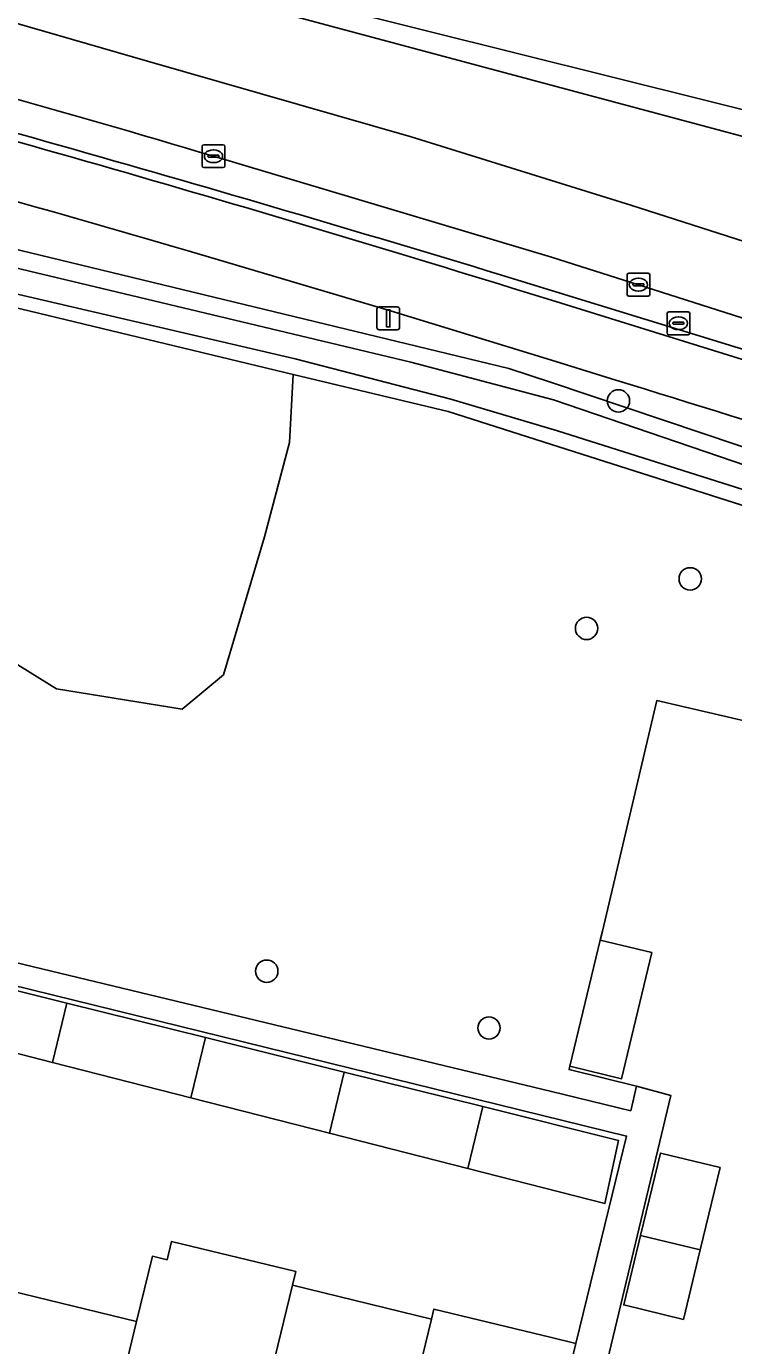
# Model space of a CAD drawing. Extents: x 162803 to 163818, y 381639 to 382475.
# Drawn here: x 163477 to 163508, y 382306.2 to 382363.9 of the extents above; entities that cross this region are included whole.
import ezdxf

# ---------------------------------------------------------------- set-up
doc = ezdxf.new("R2010")
doc.units = 0
for name, color, linetype in [('IMGEO_Berm_groen', 7, 'Continuous'), ('IMGEO_Berm_open', 7, 'Continuous'), ('IMGEO_Boom', 7, 'Continuous'), ('IMGEO_Erf', 7, 'Continuous'), ('IMGEO_Fietspad_gesloten', 7, 'Continuous'), ('IMGEO_Greppel_droge_sloot', 7, 'Continuous'), ('IMGEO_Groenvoorziening', 7, 'Continuous'), ('IMGEO_Kolk', 7, 'Continuous'), ('IMGEO_Lichtmast', 7, 'Continuous'), ('IMGEO_Loofbos', 7, 'Continuous'), ('IMGEO_Muur', 7, 'Continuous'), ('IMGEO_Oever', 7, 'Continuous'), ('IMGEO_Pand', 7, 'Continuous'), ('IMGEO_Rijbaan_regionaal_gesloten', 7, 'Continuous'), ('IMGEO_Rioolput', 7, 'Continuous'), ('IMGEO_Voetpad_open', 7, 'Continuous')]:
    doc.layers.add(name, color=color, linetype=linetype)

msp = doc.modelspace()

# ---------------------------------------------------------------- linework, layer by layer
at = {"layer": 'IMGEO_Berm_groen'}
for points in [[(163406.267, 382371.169), (163498.135, 382348.956), (163500, 382348.33), (163518.019, 382342.287), (163519.46, 382341.03), (163519.277, 382339.474), (163524.24, 382339.416), (163524.407, 382339.414), (163523.283, 382341.836), (163522.858, 382341.985)], [(163502.827, 382348.439), (163500, 382349.307), (163492.963, 382351.467), (163484.095, 382354.094)]]:
    msp.add_lwpolyline(points, dxfattribs=at)
for centre, radius, start, end in [((163308.6, 381759.218), 620.222, 73.563328, 75.425276), ((163281.944, 381628.584), 752.981, 71.340323, 72.941735)]:
    msp.add_arc(centre, radius, start, end, dxfattribs=at)
at = {"layer": 'IMGEO_Berm_open'}
msp.add_lwpolyline([(163498.349, 382352.876), (163500, 382352.369), (163518.577, 382346.663), (163518.461, 382346.213), (163524.193, 382344.389), (163524.327, 382344.378), (163524.844, 382345.893), (163503.809, 382352.618), (163500, 382353.815), (163485.204, 382358.241)], dxfattribs=at)
for centre, radius, start, end in [((163198.799, 381369.814), 1027.687, 73.053432, 75.225101), ((163344.699, 381890.624), 488.269, 73.27604, 75.68052)]:
    msp.add_arc(centre, radius, start, end, dxfattribs=at)
at = {"layer": 'IMGEO_Boom'}
for centre in [(163502.935, 382347.53), (163506.078, 382339.742), (163501.542, 382337.573), (163487.539, 382322.57), (163497.268, 382320.084)]:
    msp.add_circle(centre, 0.489, dxfattribs=at)
at = {"layer": 'IMGEO_Erf'}
msp.add_lwpolyline([(163511.027, 382332.936), (163504.617, 382334.417), (163502.235, 382324.32), (163502.139, 382323.92), (163504.394, 382323.382), (163503.077, 382317.863), (163500.807, 382318.405), (163500.772, 382318.262), (163503.731, 382317.543), (163505.231, 382317.127), (163501.728, 382302.493)], dxfattribs=at)
for points in [[(163503.294, 382315.351), (163460.453, 382325.878), (163458.068, 382316.059), (163464.307, 382314.545), (163463.595, 382311.669), (163469.677, 382310.193), (163470.286, 382312.703), (163476.37, 382311.226), (163475.761, 382308.716), (163481.842, 382307.24), (163482.534, 382310.089), (163483.173, 382309.937), (163483.371, 382310.74), (163488.813, 382309.42), (163488.667, 382308.821), (163494.749, 382307.343), (163494.854, 382307.774), (163500, 382306.53), (163501.074, 382306.27)], [(163490.283, 382315.477), (163484.218, 382317.027), (163478.154, 382318.577), (163472.088, 382320.127), (163466.024, 382321.676), (163460.531, 382323.08), (163461.016, 382325.599), (163466.636, 382324.2), (163472.71, 382322.689), (163478.785, 382321.176), (163484.858, 382319.665), (163490.932, 382318.153), (163497.005, 382316.641), (163502.943, 382315.163), (163502.343, 382312.396), (163496.347, 382313.928)], [(163505.779, 382307.33), (163503.166, 382307.962), (163503.902, 382311.002), (163504.774, 382314.607), (163507.386, 382313.975), (163506.514, 382310.37)]]:
    msp.add_lwpolyline(points, close=True, dxfattribs=at)
at = {"layer": 'IMGEO_Fietspad_gesloten'}
for points in [[(163484.095, 382354.094), (163492.963, 382351.467), (163500, 382349.307), (163502.827, 382348.439)], [(163522.858, 382341.985), (163523.283, 382341.836), (163524.193, 382344.389), (163518.461, 382346.213), (163500, 382351.935), (163498.278, 382352.469)]]:
    msp.add_lwpolyline(points, dxfattribs=at)
for centre, radius, start, end in [((163230.16, 381485.787), 907.207, 72.809983, 75.270129), ((163308.6, 381759.218), 620.222, 73.563328, 75.425276), ((163281.944, 381628.584), 752.981, 71.340323, 72.941735)]:
    msp.add_arc(centre, radius, start, end, dxfattribs=at)
at = {"layer": 'IMGEO_Greppel_droge_sloot'}
msp.add_lwpolyline([(163323.538, 382390.567), (163323.256, 382389.429), (163475.608, 382352.434), (163488.781, 382349.369), (163495.596, 382347.612), (163500.268, 382346.215), (163518.153, 382340.559), (163517.573, 382341.606), (163500.087, 382347.573), (163493.846, 382349.23), (163406.027, 382370.188)], close=True, dxfattribs=at)
at = {"layer": 'IMGEO_Groenvoorziening'}
msp.add_lwpolyline([(163488.702, 382348.691), (163475.535, 382351.851), (163474.295, 382343.542), (163474.58, 382339.625), (163475.478, 382336.687), (163478.334, 382334.932), (163483.843, 382334.034), (163485.639, 382335.544), (163487.434, 382341.583), (163488.536, 382345.705)], close=True, dxfattribs=at)
at = {"layer": 'IMGEO_Kolk'}
for p, q in [((163484.707, 382357.814), (163484.707, 382358.666)), ((163484.782, 382358.74), (163485.634, 382358.74)), ((163485.708, 382358.666), (163485.708, 382357.814)), ((163484.966, 382358.234), (163484.966, 382358.246)), ((163485.404, 382358.197), (163485.006, 382358.197)), ((163485.009, 382358.283), (163485.407, 382358.283)), ((163485.195, 382358.52), (163485.22, 382358.52)), ((163485.45, 382358.246), (163485.45, 382358.234)), ((163485.634, 382357.74), (163484.782, 382357.74)), ((163485.218, 382357.96), (163485.193, 382357.96)), ((163503.312, 382352.191), (163503.312, 382353.043)), ((163503.387, 382353.117), (163504.239, 382353.117)), ((163503.8, 382352.897), (163503.825, 382352.897)), ((163504.313, 382353.043), (163504.313, 382352.191)), ((163503.571, 382352.611), (163503.571, 382352.623)), ((163504.009, 382352.574), (163503.611, 382352.574)), ((163503.614, 382352.66), (163504.012, 382352.66)), ((163503.823, 382352.337), (163503.798, 382352.337)), ((163504.055, 382352.623), (163504.055, 382352.611)), ((163504.239, 382352.117), (163503.387, 382352.117))]:
    msp.add_line(p, q, dxfattribs=at)
for points in [[(163484.707, 382357.814), (163484.707, 382358.666)], [(163484.782, 382358.74), (163485.634, 382358.74)], [(163485.708, 382358.666), (163485.708, 382357.814)], [(163485.634, 382357.74), (163484.782, 382357.74)], [(163503.312, 382352.191), (163503.312, 382353.043)], [(163503.387, 382353.117), (163504.239, 382353.117)], [(163504.313, 382353.043), (163504.313, 382352.191)], [(163504.239, 382352.117), (163503.387, 382352.117)]]:
    msp.add_lwpolyline(points, dxfattribs=at)
for centre, radius, start, end in [((163484.784, 382358.664), 0.0765, 91.55205, 178.44795), ((163484.784, 382358.664), 0.0765, 91.55205, 178.44795), ((163485.632, 382358.664), 0.0765, 1.55205, 88.44795), ((163485.632, 382358.664), 0.0765, 1.55205, 88.44795), ((163485.006, 382358.243), 0.0403, 85.87752, 175.75265), ((163485.003, 382358.233), 0.0366, 178.93798, 274.71019), ((163485.407, 382358.24), 0.043, 264.86636, 352.45326), ((163485.411, 382358.245), 0.0386, 1.73085, 96.63898), ((163484.784, 382357.816), 0.0765, 181.55205, 268.44795), ((163484.784, 382357.816), 0.0765, 181.55205, 268.44795), ((163485.632, 382357.816), 0.0765, 271.55205, 358.44795), ((163485.632, 382357.816), 0.0765, 271.55205, 358.44795), ((163503.389, 382353.041), 0.0765, 91.55205, 178.44795), ((163503.389, 382353.041), 0.0765, 91.55205, 178.44795), ((163504.237, 382353.041), 0.0765, 1.55205, 88.44795), ((163504.237, 382353.041), 0.0765, 1.55205, 88.44795), ((163503.611, 382352.62), 0.0403, 85.87752, 175.75265), ((163503.608, 382352.61), 0.0366, 178.93798, 274.71019), ((163504.012, 382352.617), 0.043, 264.86636, 352.45326), ((163504.016, 382352.622), 0.0386, 1.73085, 96.63898), ((163503.389, 382352.193), 0.0765, 181.55205, 268.44795), ((163503.389, 382352.193), 0.0765, 181.55205, 268.44795), ((163504.237, 382352.193), 0.0765, 271.55205, 358.44795), ((163504.237, 382352.193), 0.0765, 271.55205, 358.44795)]:
    msp.add_arc(centre, radius, start, end, dxfattribs=at)
for centre, major_axis, ratio, start_param, end_param in [((163485.194, 382358.24), (-0.387, 0.002), 0.722429, 4.712389, 7.853982), ((163485.219, 382358.24), (-0.39, 0.002), 0.717154, 1.570796, 4.712389), ((163503.799, 382352.617), (-0.387, 0.002), 0.722429, 4.712389, 7.853982), ((163503.824, 382352.617), (-0.39, 0.002), 0.717154, 1.570796, 4.712389)]:
    msp.add_ellipse(centre, major_axis=major_axis, ratio=ratio, start_param=start_param, end_param=end_param, dxfattribs=at)
at = {"layer": 'IMGEO_Lichtmast'}
for p, q in [((163492.363, 382350.747), (163492.363, 382351.547)), ((163492.363, 382351.547), (163492.363, 382350.747)), ((163492.463, 382351.647), (163493.253, 382351.647)), ((163493.253, 382351.647), (163492.463, 382351.647)), ((163493.353, 382351.547), (163493.353, 382350.747)), ((163493.353, 382350.747), (163493.353, 382351.547)), ((163493.253, 382350.647), (163492.463, 382350.647)), ((163492.463, 382350.647), (163493.253, 382350.647))]:
    msp.add_line(p, q, dxfattribs=at)
msp.add_lwpolyline([(163492.783, 382351.522), (163492.933, 382351.522), (163492.933, 382350.772), (163492.783, 382350.772), (163492.783, 382351.522)], dxfattribs=at)
for centre, start, end in [((163492.463, 382351.547), 90, 180), ((163492.463, 382351.547), 90, 180), ((163493.253, 382351.547), 0, 90), ((163493.253, 382351.547), 360, 90), ((163492.463, 382350.747), 180, 270), ((163492.463, 382350.747), 180, 270), ((163493.253, 382350.747), 270, 0), ((163493.253, 382350.747), 270, 0)]:
    msp.add_arc(centre, 0.1, start, end, dxfattribs=at)
at = {"layer": 'IMGEO_Loofbos'}
for points in [[(163525.873, 382338.924), (163524.407, 382339.414), (163524.24, 382339.416), (163519.277, 382339.474), (163500, 382345.623), (163495.489, 382347.062), (163488.702, 382348.691), (163488.536, 382345.705), (163487.434, 382341.583), (163485.639, 382335.544), (163483.843, 382334.034), (163478.334, 382334.932), (163475.478, 382336.687), (163474.58, 382339.625), (163474.295, 382343.542)], [(163463.969, 382325.973), (163500, 382317.3), (163500.541, 382317.17), (163503.479, 382316.463), (163503.731, 382317.543), (163500.772, 382318.262), (163500.807, 382318.405), (163502.139, 382323.92), (163502.235, 382324.32), (163504.617, 382334.417), (163511.027, 382332.936), (163512.097, 382332.689), (163512.374, 382333.997), (163527.878, 382330.269), (163529.815, 382329.869), (163530.654, 382333.532), (163530.086, 382334.83)]]:
    msp.add_lwpolyline(points, dxfattribs=at)
at = {"layer": 'IMGEO_Muur'}
msp.add_lwpolyline([(163498.278, 382352.469), (163500, 382351.935), (163518.461, 382346.213), (163518.577, 382346.663), (163500, 382352.369), (163498.349, 382352.876)], dxfattribs=at)
for centre, radius, start, end in [((163198.799, 381369.814), 1027.687, 73.053432, 75.225101), ((163230.16, 381485.787), 907.207, 72.809983, 75.270129)]:
    msp.add_arc(centre, radius, start, end, dxfattribs=at)
at = {"layer": 'IMGEO_Oever'}
msp.add_lwpolyline([(163488.781, 382349.369), (163475.608, 382352.434), (163323.256, 382389.429), (163323.01, 382388.454), (163475.535, 382351.851), (163488.702, 382348.691), (163495.489, 382347.062), (163500, 382345.623), (163519.277, 382339.474), (163519.46, 382341.03), (163518.019, 382342.287), (163500, 382348.33), (163498.135, 382348.956), (163406.267, 382371.169), (163323.769, 382391.55), (163323.538, 382390.567), (163406.027, 382370.188), (163493.846, 382349.23), (163500.087, 382347.573), (163517.573, 382341.606), (163518.153, 382340.559), (163500.268, 382346.215), (163495.596, 382347.612)], close=True, dxfattribs=at)
at = {"layer": 'IMGEO_Pand'}
for points in [[(163502.139, 382323.92), (163500.807, 382318.405), (163503.077, 382317.863), (163504.394, 382323.382)], [(163472.088, 382320.127), (163478.154, 382318.577), (163478.785, 382321.176), (163472.71, 382322.689)], [(163484.218, 382317.027), (163484.858, 382319.665), (163478.785, 382321.176), (163478.154, 382318.577)], [(163490.932, 382318.153), (163484.858, 382319.665), (163484.218, 382317.027), (163490.283, 382315.477)], [(163490.932, 382318.153), (163490.283, 382315.477), (163496.347, 382313.928), (163497.005, 382316.641)], [(163497.005, 382316.641), (163496.347, 382313.928), (163502.343, 382312.396), (163502.943, 382315.163)], [(163503.902, 382311.002), (163506.514, 382310.37), (163507.386, 382313.975), (163504.774, 382314.607)], [(163488.667, 382308.821), (163488.813, 382309.42), (163483.371, 382310.74), (163483.173, 382309.937), (163482.534, 382310.089), (163481.842, 382307.24), (163479.774, 382298.72), (163485.857, 382297.244)], [(163506.514, 382310.37), (163503.902, 382311.002), (163503.166, 382307.962), (163505.779, 382307.33)], [(163481.842, 382307.24), (163475.761, 382308.716), (163473.693, 382300.196), (163479.774, 382298.72)], [(163494.749, 382307.343), (163488.667, 382308.821), (163485.857, 382297.244), (163491.939, 382295.768)], [(163500, 382301.824), (163500.229, 382302.778), (163501.074, 382306.27), (163500, 382306.53), (163494.854, 382307.774), (163494.749, 382307.343), (163491.939, 382295.768), (163498.169, 382294.256), (163499.35, 382299.116)]]:
    msp.add_lwpolyline(points, close=True, dxfattribs=at)
at = {"layer": 'IMGEO_Rijbaan_regionaal_gesloten'}
for points in [[(163510.359, 382358.578), (163467.436, 382370.068), (163420.595, 382381.197), (163379.166, 382391.373), (163358.183, 382396.534), (163335.271, 382401.987), (163305.097, 382409.167), (163283.657, 382414.521), (163270.311, 382417.888), (163211.118, 382427.46), (163198.131, 382429.3), (163184.593, 382431.047), (163179.077, 382431.875), (163168.298, 382434.266), (163151.637, 382438.38), (163110.006, 382448.328), (163060.286, 382460.463)], [(163527.691, 382355.476), (163269.512, 382419.776), (163225.09, 382428.38), (163236.314, 382425.719), (163242.25, 382424.128), (163260.445, 382420.377), (163270.311, 382417.888), (163283.657, 382414.521), (163305.097, 382409.167), (163335.271, 382401.987), (163358.183, 382396.534), (163379.166, 382391.373), (163420.595, 382381.197), (163467.436, 382370.068), (163510.359, 382358.578), (163510.36, 382358.581)], [(163474.523, 382364.648), (163482.312, 382362.406), (163493.857, 382359.084), (163503.478, 382356.095), (163525.773, 382348.956), (163525.818, 382349.104), (163525.822, 382349.12), (163526.781, 382352.283), (163526.34, 382352.429), (163511.004, 382357.308)], [(163485.204, 382358.241), (163500, 382353.815), (163503.809, 382352.618), (163524.844, 382345.893), (163525.773, 382348.956), (163503.478, 382356.095), (163493.857, 382359.084), (163482.312, 382362.406), (163474.523, 382364.648)]]:
    msp.add_lwpolyline(points, dxfattribs=at)
msp.add_arc((163344.699, 381890.624), 488.269, 73.27604, 75.68052, dxfattribs=at)
at = {"layer": 'IMGEO_Rioolput'}
for p, q in [((163505.063, 382350.503), (163505.063, 382351.355)), ((163505.138, 382351.429), (163505.99, 382351.429)), ((163505.551, 382351.209), (163505.576, 382351.209)), ((163506.064, 382351.355), (163506.064, 382350.503)), ((163505.322, 382350.923), (163505.322, 382350.935)), ((163505.76, 382350.886), (163505.362, 382350.886)), ((163505.365, 382350.972), (163505.763, 382350.972)), ((163505.574, 382350.649), (163505.549, 382350.649)), ((163505.806, 382350.935), (163505.806, 382350.923)), ((163505.99, 382350.429), (163505.138, 382350.429))]:
    msp.add_line(p, q, dxfattribs=at)
for points in [[(163505.063, 382350.503), (163505.063, 382351.355)], [(163505.138, 382351.429), (163505.99, 382351.429)], [(163506.064, 382351.355), (163506.064, 382350.503)], [(163505.99, 382350.429), (163505.138, 382350.429)]]:
    msp.add_lwpolyline(points, dxfattribs=at)
for centre, radius, start, end in [((163505.14, 382351.353), 0.0765, 91.55205, 178.44795), ((163505.14, 382351.353), 0.0765, 91.55205, 178.44795), ((163505.988, 382351.353), 0.0765, 1.55205, 88.44795), ((163505.988, 382351.353), 0.0765, 1.55205, 88.44795), ((163505.362, 382350.932), 0.0403, 85.87752, 175.75265), ((163505.359, 382350.922), 0.0366, 178.93798, 274.71019), ((163505.763, 382350.929), 0.043, 264.86636, 352.45326), ((163505.767, 382350.934), 0.0386, 1.73085, 96.63898), ((163505.14, 382350.505), 0.0765, 181.55205, 268.44795), ((163505.14, 382350.505), 0.0765, 181.55205, 268.44795), ((163505.988, 382350.505), 0.0765, 271.55205, 358.44795), ((163505.988, 382350.505), 0.0765, 271.55205, 358.44795)]:
    msp.add_arc(centre, radius, start, end, dxfattribs=at)
for centre, major_axis, ratio, start_param, end_param in [((163505.55, 382350.929), (-0.387, 0.002), 0.722429, 4.712389, 7.853982), ((163505.575, 382350.929), (-0.39, 0.002), 0.717154, 1.570796, 4.712389)]:
    msp.add_ellipse(centre, major_axis=major_axis, ratio=ratio, start_param=start_param, end_param=end_param, dxfattribs=at)
at = {"layer": 'IMGEO_Voetpad_open'}
msp.add_lwpolyline([(163460.453, 382325.878), (163503.294, 382315.351), (163501.074, 382306.27), (163500.229, 382302.778), (163500, 382301.824), (163499.35, 382299.116), (163498.169, 382294.256), (163497.29, 382290.634), (163498.798, 382290.267), (163500, 382295.277), (163500.861, 382298.874), (163501.728, 382302.493), (163505.231, 382317.127), (163503.731, 382317.543), (163503.479, 382316.463), (163500.541, 382317.17), (163500, 382317.3), (163463.969, 382325.973)], dxfattribs=at)

doc.saveas('drawing.dxf')
